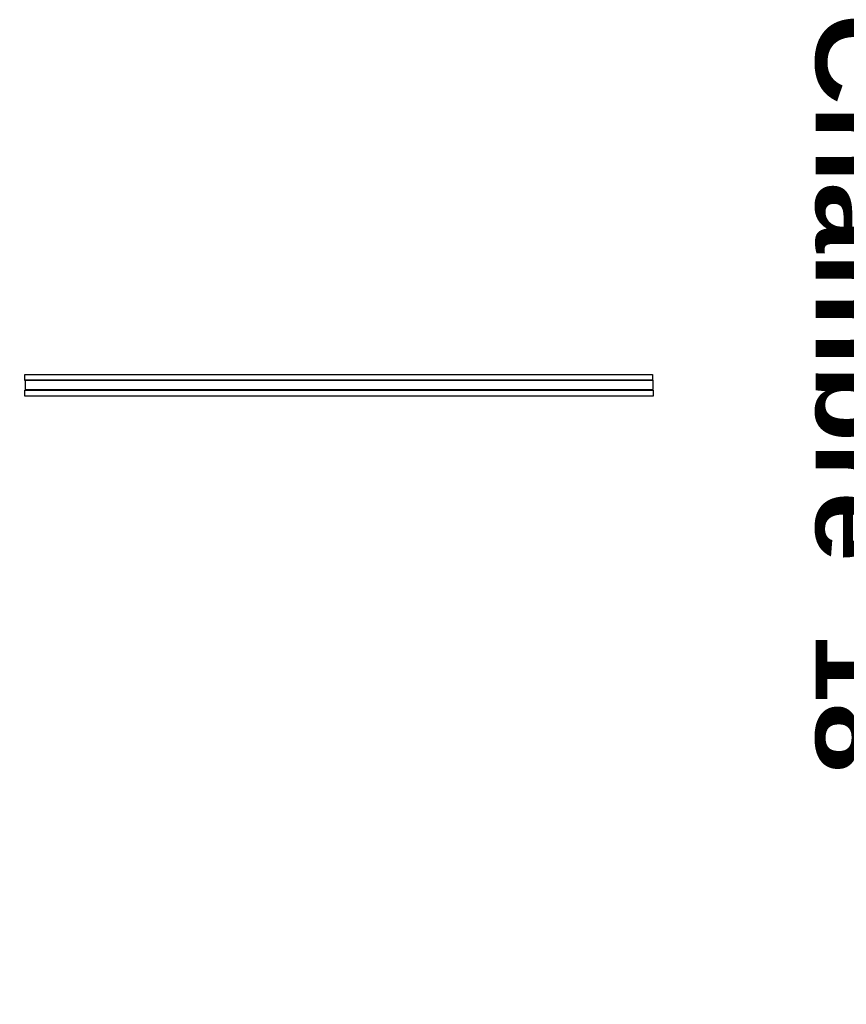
# Model space of a CAD drawing. Header units: millimetres. Extents: x -15 to 127, y -65 to 67.
# Tile 405 of 476: x 112.538 to 112.801, y 29.246 to 29.559. Entities that reach past the tile are written whole.
import ezdxf

# ---------------------------------------------------------------- set-up
doc = ezdxf.new("R2010")
doc.units = ezdxf.units.MM
doc.header["$MEASUREMENT"] = 0
doc.layers.add('Calque 5', color=7, linetype='Continuous')
doc.styles.get("Standard").update_dxf_attribs({"font": 'BKANT.TTF'})

msp = doc.modelspace()

# ---------------------------------------------------------------- linework, layer by layer
at = {"layer": 'Calque 5', "color": 0}
for points in [[(112.73956, 29.44652), (112.73956, 29.44462), (112.53976, 29.44462), (112.53976, 29.44652), (112.73956, 29.44652)], [(112.73956, 29.44652), (112.73956, 29.44462), (112.53976, 29.44462), (112.53976, 29.44652), (112.73956, 29.44652)], [(112.53987, 29.44477), (112.53987, 29.44177), (112.73976, 29.44177), (112.73976, 29.44477), (112.53987, 29.44477)], [(112.53987, 29.44477), (112.53987, 29.44177), (112.73976, 29.44177), (112.73976, 29.44477), (112.53987, 29.44477)], [(112.73976, 29.44163), (112.73976, 29.43973), (112.53976, 29.43973), (112.53976, 29.44163), (112.73976, 29.44163)], [(112.73976, 29.44163), (112.73976, 29.43973), (112.53976, 29.43973), (112.53976, 29.44163), (112.73976, 29.44163)]]:
    msp.add_lwpolyline(points, dxfattribs=at)

# ---------------------------------------------------------------- texts
at = {"layer": 'Calque 5', "color": 0, "insert": (112.81668, 29.56143), "char_height": 0.0251722, "width": 0.2469444, "attachment_point": 1, "rotation": 270}
msp.add_mtext('{\\fArial Black|b0|i0|c0|p34;Chambre  18}', dxfattribs=at)
msp.add_mtext('{\\fArial Black|b0|i0|c0|p34;Chambre  18}', dxfattribs=at)
at = {"layer": 'Calque 5', "color": 0, "insert": (112.20528, 29.44816), "char_height": 0.0251722, "width": 0.2645833, "attachment_point": 1}
msp.add_mtext('{\\fArial Black|b0|i0|c0|p34;Local ménage\\H1.573X; \\H0.6359X;\\P5,45 m2\\H1.268X; }', dxfattribs=at)
msp.add_mtext('{\\fArial Black|b0|i0|c0|p34;Local ménage\\H1.573X; \\H0.6359X;\\P5,45 m2\\H1.268X; }', dxfattribs=at)

doc.saveas('drawing.dxf')
